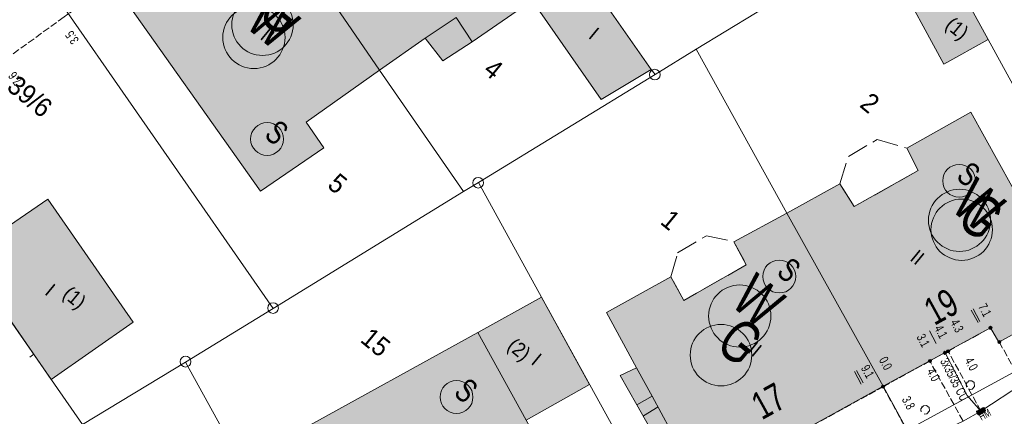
# Model space of a CAD drawing. Header units: metres. Extents: x -740 to 758, y -633 to 854.
# Tile 628 of 656: x 65 to 123, y -209 to -186. Entities that reach past the tile are written whole.
import ezdxf

# ---------------------------------------------------------------- set-up
doc = ezdxf.new("R2010")
doc.units = ezdxf.units.M
doc.header["$MEASUREMENT"] = 0
doc.linetypes.add('1248_416', pattern=[1.664, 1.248, -0.416])
doc.linetypes.add('416_125', pattern=[0.5408, 0.416, -0.1248])
for name, color, linetype in [('Gas.LOVION', 7, 'Continuous'), ('Grundkarte.LOVION', 7, 'Continuous'), ('Grundkarte_Text.LOVION', 7, 'Continuous'), ('Strom.LOVION', 7, 'Continuous'), ('StromBemass.LOVION', 7, 'Continuous'), ('Wasser.LOVION', 7, 'Continuous')]:
    doc.layers.add(name, color=color, linetype=linetype)
doc.styles.add('ERSTELLTER_STIL_1', font='arial.ttf')

msp = doc.modelspace()

# ---------------------------------------------------------------- hatches: boundary and pattern name
at = {"layer": 'Grundkarte.LOVION', "linetype": 'Continuous', "lineweight": 18}
for color, points in [(9, [(82.271, -175.51), (78.809, -177.888), (86.153, -188.608), (88.809, -186.752), (89.825, -188.071), (91.548, -186.957), (95.037, -184.547), (95.259, -184.407), (91.661, -179.35), (86.675, -172.183), (82.196, -175.34)]), (254, [(95.259, -184.407), (95.037, -184.547), (99.06, -190.331), (101.962, -188.569), (94.227, -177.474), (91.661, -179.35)]), (9, [(70.575, -183.451), (79.218, -195.67), (82.903, -193.152), (81.87, -191.657), (86.153, -188.608), (78.809, -177.888), (75.295, -180.33), (75.187, -180.133)]), (254, [(119.015, -188.262), (121.594, -186.827), (120.839, -185.453), (118.649, -181.5), (116.129, -182.928)]), (9, [(109.875, -196.958), (115.473, -207.051), (121.729, -203.631), (122.225, -204.47), (124.974, -202.959), (124.446, -202.095), (126.155, -201.13), (120.589, -191.063), (116.864, -193.171), (117.523, -194.467), (113.798, -196.575), (112.958, -195.238)]), (254, [(67.021, -206.645), (71.808, -203.31), (66.821, -196.143), (62.028, -199.419)]), (9, [(106.787, -198.62), (107.509, -199.968), (103.87, -202.038), (103.115, -200.663), (99.358, -202.745), (101.121, -205.971), (102.022, -207.627), (103.069, -209.564), (105.016, -213.157), (105.048, -213.183), (105.165, -213.172), (105.197, -213.198), (105.256, -213.193), (105.288, -213.219), (105.405, -213.208), (105.437, -213.234), (105.671, -213.211), (105.703, -213.237), (105.996, -213.209), (106.023, -213.177), (106.198, -213.16), (106.225, -213.127), (106.283, -213.122), (106.368, -213.084), (106.395, -213.052), (106.512, -213.04), (106.538, -213.008), (106.597, -213.002), (106.65, -212.938), (106.708, -212.932), (106.735, -212.9), (106.793, -212.894), (106.872, -212.798), (106.931, -212.792), (107.01, -212.696), (107.069, -212.69), (107.544, -212.112), (107.538, -212.053), (107.618, -211.957), (107.638, -211.866), (107.691, -211.802), (107.685, -211.743), (107.712, -211.711), (107.566, -211.43), (115.473, -207.051), (109.875, -196.958)]), (254, [(91.877, -203.92), (94.681, -209.025), (98.379, -206.949), (95.575, -201.844)]), (9, [(91.877, -203.92), (81.529, -209.631), (88.354, -221.702), (90.206, -220.693), (92.706, -219.355), (98.634, -216.204), (94.681, -209.025)]), (254, [(102.022, -207.627), (101.121, -205.971), (100.16, -206.42), (101.125, -208.129)]), (254, [(102.022, -207.627), (101.121, -205.971), (100.16, -206.42), (101.125, -208.129)]), (254, [(103.069, -209.564), (102.022, -207.627), (101.125, -208.129), (102.23, -210.06)])]:
    msp.add_hatch(color=color, dxfattribs=at).paths.add_polyline_path(points)
at = {"layer": 'Strom.LOVION', "linetype": 'Continuous', "lineweight": 13}
for points in [[(118.617, -205.354), (119.53, -204.866), (119.435, -204.654), (118.509, -205.158)], [(121.087, -208.704), (121.408, -208.51), (121.448, -208.462), (121.445, -208.432), (121.375, -208.321), (121.343, -208.295), (121.284, -208.3), (120.963, -208.494), (120.947, -208.481), (120.921, -208.513), (120.927, -208.572), (120.997, -208.683), (121.029, -208.71)]]:
    msp.add_hatch(color=7, dxfattribs=at).paths.add_polyline_path(points)
at = {"layer": 'StromBemass.LOVION', "linetype": 'Continuous', "lineweight": 13}
for points in [[(121.803, -203.705), (121.81, -203.695), (121.815, -203.685), (121.819, -203.674), (121.822, -203.663), (121.824, -203.651), (121.824, -203.639), (121.822, -203.627), (121.819, -203.616), (121.815, -203.605), (121.809, -203.595), (121.802, -203.585), (121.794, -203.577), (121.785, -203.569), (121.775, -203.563), (121.765, -203.558), (121.753, -203.554), (121.742, -203.552), (121.73, -203.552), (121.718, -203.552), (121.707, -203.555), (121.696, -203.558), (121.685, -203.563), (121.675, -203.57), (121.666, -203.577), (121.658, -203.586), (121.651, -203.595), (121.645, -203.606), (121.641, -203.617), (121.638, -203.628), (121.637, -203.64), (121.637, -203.651), (121.638, -203.663), (121.641, -203.674), (121.646, -203.685), (121.651, -203.696), (121.658, -203.705), (121.666, -203.714), (121.676, -203.721), (121.685, -203.727), (121.696, -203.732), (121.707, -203.736), (121.719, -203.738), (121.731, -203.739), (121.742, -203.738), (121.754, -203.736), (121.765, -203.732), (121.776, -203.727), (121.786, -203.721), (121.795, -203.713)], [(122.317, -204.525), (122.324, -204.515), (122.329, -204.505), (122.334, -204.494), (122.337, -204.483), (122.338, -204.471), (122.338, -204.459), (122.336, -204.448), (122.333, -204.437), (122.329, -204.426), (122.323, -204.415), (122.317, -204.406), (122.308, -204.397), (122.299, -204.39), (122.29, -204.384), (122.279, -204.379), (122.268, -204.375), (122.256, -204.373), (122.245, -204.372), (122.233, -204.373), (122.221, -204.375), (122.21, -204.379), (122.2, -204.384), (122.19, -204.39), (122.181, -204.398), (122.173, -204.406), (122.166, -204.416), (122.16, -204.426), (122.156, -204.437), (122.153, -204.448), (122.152, -204.46), (122.152, -204.472), (122.153, -204.483), (122.156, -204.495), (122.161, -204.506), (122.166, -204.516), (122.173, -204.525), (122.181, -204.534), (122.19, -204.541), (122.2, -204.547), (122.211, -204.552), (122.222, -204.556), (122.233, -204.558), (122.245, -204.559), (122.257, -204.558), (122.268, -204.556), (122.279, -204.552), (122.29, -204.547), (122.3, -204.541), (122.309, -204.533)], [(119.151, -205.157), (119.158, -205.147), (119.164, -205.137), (119.168, -205.126), (119.171, -205.115), (119.172, -205.103), (119.172, -205.092), (119.171, -205.08), (119.168, -205.069), (119.164, -205.058), (119.158, -205.048), (119.151, -205.038), (119.143, -205.03), (119.134, -205.023), (119.124, -205.016), (119.114, -205.011), (119.103, -205.008), (119.091, -205.006), (119.079, -205.005), (119.068, -205.006), (119.056, -205.008), (119.045, -205.012), (119.035, -205.017), (119.025, -205.023), (119.016, -205.03), (119.008, -205.039), (119.001, -205.048), (118.996, -205.059), (118.991, -205.069), (118.988, -205.081), (118.987, -205.092), (118.987, -205.104), (118.989, -205.116), (118.992, -205.127), (118.996, -205.138), (119.002, -205.148), (119.008, -205.157), (119.016, -205.166), (119.025, -205.173), (119.035, -205.179), (119.046, -205.184), (119.057, -205.188), (119.068, -205.19), (119.08, -205.191), (119.092, -205.19), (119.103, -205.188), (119.114, -205.184), (119.125, -205.179), (119.135, -205.173), (119.143, -205.165)], [(119.151, -205.157), (119.158, -205.147), (119.164, -205.137), (119.168, -205.126), (119.171, -205.115), (119.172, -205.103), (119.172, -205.092), (119.171, -205.08), (119.168, -205.069), (119.164, -205.058), (119.158, -205.048), (119.151, -205.038), (119.143, -205.03), (119.134, -205.023), (119.124, -205.016), (119.114, -205.011), (119.103, -205.008), (119.091, -205.006), (119.079, -205.005), (119.068, -205.006), (119.056, -205.008), (119.045, -205.012), (119.035, -205.017), (119.025, -205.023), (119.016, -205.03), (119.008, -205.039), (119.001, -205.048), (118.996, -205.059), (118.991, -205.069), (118.988, -205.081), (118.987, -205.092), (118.987, -205.104), (118.989, -205.116), (118.992, -205.127), (118.996, -205.138), (119.002, -205.148), (119.008, -205.157), (119.016, -205.166), (119.025, -205.173), (119.035, -205.179), (119.046, -205.184), (119.057, -205.188), (119.068, -205.19), (119.08, -205.191), (119.092, -205.19), (119.103, -205.188), (119.114, -205.184), (119.125, -205.179), (119.135, -205.173), (119.143, -205.165)], [(119.333, -205.065), (119.34, -205.055), (119.345, -205.045), (119.35, -205.034), (119.353, -205.023), (119.354, -205.012), (119.354, -205), (119.352, -204.989), (119.35, -204.977), (119.345, -204.967), (119.34, -204.957), (119.333, -204.947), (119.325, -204.939), (119.316, -204.931), (119.306, -204.925), (119.296, -204.92), (119.285, -204.917), (119.273, -204.915), (119.262, -204.914), (119.25, -204.915), (119.239, -204.917), (119.228, -204.921), (119.217, -204.926), (119.208, -204.932), (119.199, -204.939), (119.191, -204.948), (119.184, -204.957), (119.179, -204.967), (119.174, -204.978), (119.172, -204.989), (119.17, -205.001), (119.17, -205.012), (119.172, -205.024), (119.175, -205.035), (119.179, -205.046), (119.185, -205.056), (119.191, -205.065), (119.199, -205.073), (119.208, -205.081), (119.218, -205.087), (119.228, -205.092), (119.239, -205.095), (119.251, -205.097), (119.262, -205.098), (119.274, -205.097), (119.285, -205.095), (119.296, -205.092), (119.307, -205.087), (119.316, -205.08), (119.325, -205.073)], [(118.28, -205.631), (118.287, -205.621), (118.293, -205.611), (118.297, -205.6), (118.3, -205.589), (118.301, -205.577), (118.301, -205.566), (118.3, -205.554), (118.297, -205.543), (118.293, -205.532), (118.287, -205.522), (118.28, -205.512), (118.272, -205.504), (118.263, -205.496), (118.253, -205.49), (118.242, -205.485), (118.231, -205.482), (118.22, -205.479), (118.208, -205.479), (118.197, -205.479), (118.185, -205.482), (118.174, -205.485), (118.163, -205.49), (118.154, -205.497), (118.145, -205.504), (118.137, -205.513), (118.13, -205.522), (118.124, -205.532), (118.12, -205.543), (118.117, -205.555), (118.116, -205.566), (118.116, -205.578), (118.117, -205.589), (118.12, -205.601), (118.125, -205.611), (118.13, -205.622), (118.137, -205.631), (118.145, -205.64), (118.154, -205.647), (118.164, -205.653), (118.175, -205.658), (118.186, -205.662), (118.197, -205.664), (118.209, -205.665), (118.22, -205.664), (118.232, -205.662), (118.243, -205.658), (118.254, -205.653), (118.263, -205.647), (118.272, -205.639)], [(115.548, -207.131), (115.555, -207.121), (115.56, -207.111), (115.565, -207.1), (115.568, -207.089), (115.569, -207.077), (115.569, -207.065), (115.567, -207.054), (115.565, -207.042), (115.56, -207.031), (115.554, -207.021), (115.548, -207.011), (115.539, -207.003), (115.53, -206.995), (115.52, -206.989), (115.51, -206.984), (115.499, -206.981), (115.487, -206.978), (115.475, -206.978), (115.463, -206.979), (115.452, -206.981), (115.441, -206.984), (115.43, -206.989), (115.42, -206.996), (115.411, -207.003), (115.403, -207.012), (115.396, -207.021), (115.391, -207.032), (115.386, -207.043), (115.383, -207.054), (115.382, -207.066), (115.382, -207.078), (115.384, -207.089), (115.387, -207.101), (115.391, -207.112), (115.397, -207.122), (115.404, -207.131), (115.412, -207.14), (115.421, -207.147), (115.431, -207.154), (115.441, -207.159), (115.453, -207.162), (115.464, -207.164), (115.476, -207.165), (115.488, -207.164), (115.499, -207.162), (115.51, -207.158), (115.521, -207.153), (115.531, -207.147), (115.54, -207.139)], [(115.548, -207.127), (115.555, -207.117), (115.561, -207.107), (115.565, -207.096), (115.568, -207.085), (115.569, -207.073), (115.569, -207.062), (115.568, -207.05), (115.565, -207.039), (115.56, -207.028), (115.555, -207.018), (115.548, -207.008), (115.54, -207), (115.531, -206.992), (115.521, -206.986), (115.51, -206.981), (115.499, -206.978), (115.488, -206.975), (115.476, -206.975), (115.464, -206.976), (115.453, -206.978), (115.442, -206.981), (115.431, -206.986), (115.421, -206.993), (115.413, -207), (115.405, -207.009), (115.398, -207.018), (115.392, -207.028), (115.388, -207.039), (115.385, -207.051), (115.384, -207.062), (115.384, -207.074), (115.385, -207.085), (115.388, -207.097), (115.392, -207.108), (115.398, -207.118), (115.405, -207.127), (115.413, -207.136), (115.422, -207.143), (115.432, -207.149), (115.442, -207.154), (115.454, -207.158), (115.465, -207.16), (115.477, -207.161), (115.488, -207.16), (115.5, -207.158), (115.511, -207.154), (115.521, -207.149), (115.531, -207.143), (115.54, -207.135)], [(115.548, -207.127), (115.555, -207.117), (115.561, -207.107), (115.565, -207.096), (115.568, -207.085), (115.569, -207.073), (115.569, -207.062), (115.568, -207.05), (115.565, -207.039), (115.56, -207.028), (115.555, -207.018), (115.548, -207.008), (115.54, -207), (115.531, -206.992), (115.521, -206.986), (115.51, -206.981), (115.499, -206.978), (115.488, -206.975), (115.476, -206.975), (115.464, -206.976), (115.453, -206.978), (115.442, -206.981), (115.431, -206.986), (115.421, -206.993), (115.413, -207), (115.405, -207.009), (115.398, -207.018), (115.392, -207.028), (115.388, -207.039), (115.385, -207.051), (115.384, -207.062), (115.384, -207.074), (115.385, -207.085), (115.388, -207.097), (115.392, -207.108), (115.398, -207.118), (115.405, -207.127), (115.413, -207.136), (115.422, -207.143), (115.432, -207.149), (115.442, -207.154), (115.454, -207.158), (115.465, -207.16), (115.477, -207.161), (115.488, -207.16), (115.5, -207.158), (115.511, -207.154), (115.521, -207.149), (115.531, -207.143), (115.54, -207.135)], [(121.255, -208.558), (121.262, -208.548), (121.268, -208.538), (121.272, -208.526), (121.275, -208.515), (121.277, -208.503), (121.277, -208.491), (121.275, -208.479), (121.272, -208.467), (121.268, -208.456), (121.262, -208.446), (121.255, -208.436), (121.246, -208.427), (121.237, -208.42), (121.227, -208.413), (121.216, -208.408), (121.205, -208.404), (121.193, -208.402), (121.181, -208.401), (121.169, -208.402), (121.157, -208.405), (121.146, -208.408), (121.135, -208.413), (121.125, -208.42), (121.116, -208.428), (121.107, -208.436), (121.1, -208.446), (121.095, -208.457), (121.09, -208.468), (121.087, -208.479), (121.086, -208.491), (121.086, -208.503), (121.087, -208.515), (121.09, -208.527), (121.095, -208.538), (121.101, -208.549), (121.108, -208.558), (121.116, -208.567), (121.125, -208.575), (121.135, -208.581), (121.146, -208.586), (121.158, -208.59), (121.17, -208.592), (121.182, -208.593), (121.193, -208.592), (121.205, -208.59), (121.217, -208.586), (121.228, -208.581), (121.238, -208.574), (121.247, -208.567)]]:
    msp.add_hatch(color=7, dxfattribs=at).paths.add_polyline_path(points)

# ---------------------------------------------------------------- linework, layer by layer
at = {"layer": 'Gas.LOVION', "color": 5, "linetype": 'Continuous', "lineweight": 18}
for centre, radius in [((79.331, -185.967), 1.791), ((120.053, -197.918), 1.788), ((106.035, -205.232), 1.793)]:
    msp.add_circle(centre, radius, dxfattribs=at)
at = {"layer": 'Grundkarte.LOVION', "color": 253, "linetype": 'Continuous', "lineweight": 18}
for points in [[(55.601, -190.206), (68.844, -209.275), (74.844, -205.644), (79.946, -202.515), (66.251, -182.751), (76.98, -175.2), (87.519, -167.815), (98.222, -160.295), (108.761, -152.911), (124.365, -175.266), (123.14, -176.036), (117.533, -179.451), (113.183, -182.123), (108.054, -185.284), (104.596, -187.396), (102.198, -188.871), (91.908, -195.168), (95.575, -201.844), (103.805, -216.792), (89.302, -224.742), (87.646, -225.643), (86.272, -226.398), (68.712, -236.036), (57.832, -216.056)], [(103.805, -216.792), (95.575, -201.844), (91.908, -195.168), (102.198, -188.871), (104.596, -187.396), (108.054, -185.284), (113.183, -182.123), (117.533, -179.451), (123.14, -176.036), (124.365, -175.266), (127.797, -173.187), (131.531, -170.871), (132.926, -170.025), (135.382, -168.544), (138.029, -166.896), (139.201, -166.19), (142.967, -163.901), (146.59, -161.655), (150.526, -159.29), (154.319, -156.968)], [(156.24, -188.11), (152.366, -190.203), (151.188, -190.85), (148.466, -192.328), (145.887, -193.762), (144.513, -194.517), (140.638, -196.61), (136.77, -198.762), (130.121, -202.397), (116.875, -209.603)]]:
    msp.add_lwpolyline(points, dxfattribs=at)
at = {"layer": 'Grundkarte.LOVION', "color": 8, "linetype": 'Continuous', "lineweight": 18}
for points in [[(94.227, -177.474), (87.519, -167.815), (98.222, -160.295), (100.083, -163.01), (107.567, -173.953), (109.697, -176.996), (113.183, -182.123), (108.054, -185.284), (104.596, -187.396), (102.198, -188.871), (101.962, -188.569)], [(86.153, -188.608), (78.809, -177.888), (76.98, -175.2), (87.519, -167.815), (94.227, -177.474), (101.962, -188.569), (102.198, -188.871), (91.908, -195.168), (91.043, -195.696)], [(82.271, -175.51), (82.196, -175.34), (86.675, -172.183), (91.661, -179.35), (95.259, -184.407), (95.037, -184.547), (91.548, -186.957), (89.825, -188.071), (88.809, -186.752), (86.153, -188.608), (78.809, -177.888)], [(79.946, -202.515), (66.251, -182.751), (76.98, -175.2), (78.809, -177.888), (86.153, -188.608), (91.043, -195.696)], [(117.533, -179.451), (123.14, -176.036), (126.682, -182.34), (127.52, -181.844), (128.459, -183.585), (129.505, -185.522), (134.074, -193.853), (135.298, -196.098), (135.686, -196.74), (136.77, -198.762), (130.121, -202.397), (121.594, -186.827), (120.839, -185.453)], [(95.259, -184.407), (91.661, -179.35), (94.227, -177.474), (101.962, -188.569), (99.06, -190.331), (95.037, -184.547)], [(70.575, -183.451), (75.187, -180.133), (75.295, -180.33), (78.809, -177.888), (86.153, -188.608), (81.87, -191.657), (82.903, -193.152), (79.218, -195.67)], [(104.596, -187.396), (108.054, -185.284), (113.183, -182.123), (117.533, -179.451), (120.839, -185.453), (121.594, -186.827), (130.121, -202.397), (116.875, -209.603), (115.473, -207.051), (109.875, -196.958)], [(119.015, -188.262), (116.129, -182.928), (118.649, -181.5), (120.839, -185.453), (121.594, -186.827)], [(55.601, -190.206), (66.251, -182.751), (79.946, -202.515), (74.844, -205.644), (68.844, -209.275)], [(103.805, -216.792), (95.575, -201.844), (91.908, -195.168), (102.198, -188.871), (104.596, -187.396), (109.875, -196.958), (115.473, -207.051), (116.875, -209.603)], [(57.832, -216.056), (44.871, -197.757), (55.601, -190.206), (68.844, -209.275)], [(109.875, -196.958), (112.958, -195.238), (113.798, -196.575), (117.523, -194.467), (116.864, -193.171), (120.589, -191.063), (126.155, -201.13), (124.446, -202.095), (124.974, -202.959), (122.225, -204.47), (121.729, -203.631), (115.473, -207.051)], [(81.348, -217.451), (74.844, -205.644), (79.946, -202.515), (91.043, -195.696), (91.908, -195.168), (95.575, -201.844), (103.805, -216.792), (89.302, -224.742), (87.646, -225.643), (86.272, -226.398), (84.697, -223.596)], [(67.021, -206.645), (62.028, -199.419), (66.821, -196.143), (71.808, -203.31)], [(91.877, -203.92), (95.575, -201.844), (98.379, -206.949), (94.681, -209.025)], [(91.877, -203.92), (94.681, -209.025), (98.634, -216.204), (92.706, -219.355), (90.206, -220.693), (88.354, -221.702), (81.529, -209.631)], [(57.832, -216.056), (68.844, -209.275), (74.844, -205.644), (81.348, -217.451), (84.697, -223.596), (86.272, -226.398), (68.712, -236.036)]]:
    msp.add_lwpolyline(points, close=True, dxfattribs=at)
for points in [[(196.655, -183.094), (190.903, -186.228), (178.193, -193.175), (136.111, -216.205), (116.052, -227.181), (110.888, -229.991), (103.805, -216.792), (116.875, -209.603), (130.121, -202.397), (136.77, -198.762), (140.638, -196.61), (144.513, -194.517), (145.887, -193.762), (148.466, -192.328), (151.188, -190.85), (152.366, -190.203), (156.24, -188.11), (159.945, -186.092), (164.041, -183.859), (175.743, -177.484), (179.67, -175.327), (183.57, -173.202), (184.186, -172.846)], [(196.655, -183.094), (190.903, -186.228), (178.193, -193.175), (136.111, -216.205), (116.052, -227.181), (110.888, -229.991), (103.805, -216.792), (116.875, -209.603), (130.121, -202.397), (136.77, -198.762), (140.638, -196.61), (144.513, -194.517), (145.887, -193.762), (148.466, -192.328), (151.188, -190.85), (152.366, -190.203), (156.24, -188.11), (159.945, -186.092), (164.041, -183.859), (175.743, -177.484), (179.67, -175.327), (183.57, -173.202), (184.186, -172.846)], [(68.844, -209.275), (55.601, -190.206), (44.871, -197.757)], [(103.069, -209.564), (102.022, -207.627), (101.121, -205.971), (99.358, -202.745), (103.115, -200.663), (103.87, -202.038), (107.509, -199.968), (106.787, -198.62), (109.875, -196.958), (115.473, -207.051), (107.566, -211.43)], [(65.771, -205.349), (66.02, -205.177)]]:
    msp.add_lwpolyline(points, dxfattribs=at)
at = {"layer": 'Grundkarte.LOVION', "color": 253, "linetype": 'Continuous', "lineweight": 18}
msp.add_lwpolyline([(55.601, -190.206), (66.251, -182.751), (79.946, -202.515), (74.844, -205.644), (68.844, -209.275)], close=True, dxfattribs=at)
at = {"layer": 'Grundkarte.LOVION', "color": 251, "linetype": 'Continuous', "lineweight": 13}
for points in [[(88.809, -186.752), (90.612, -185.541), (91.548, -186.957), (89.825, -188.071)], [(102.022, -207.627), (101.125, -208.129), (100.16, -206.42), (101.121, -205.971)], [(102.022, -207.627), (101.125, -208.129), (100.16, -206.42), (101.121, -205.971)], [(103.069, -209.564), (102.23, -210.06), (101.125, -208.129), (102.022, -207.627)]]:
    msp.add_lwpolyline(points, close=True, dxfattribs=at)
at = {"layer": 'Grundkarte.LOVION', "color": 8, "linetype": '1248_416', "lineweight": 18}
for points in [[(117.523, -194.467), (113.798, -196.575), (112.958, -195.238), (113.453, -193.653), (115.13, -192.661), (116.864, -193.171)], [(107.509, -199.968), (103.87, -202.038), (103.115, -200.663), (103.51, -199.265), (105.186, -198.274), (106.787, -198.62)]]:
    msp.add_lwpolyline(points, close=True, dxfattribs=at)
at = {"layer": 'Grundkarte.LOVION', "color": 3, "linetype": 'Continuous', "lineweight": 18}
for points in [[(120.326, -207.108), (120.308, -206.933), (120.361, -206.869), (120.355, -206.81), (120.414, -206.804), (120.467, -206.74), (120.642, -206.723), (120.771, -206.828), (120.794, -207.063), (120.662, -207.223), (120.545, -207.235), (120.513, -207.208), (120.454, -207.214)], [(117.714, -208.516), (117.682, -208.49), (117.671, -208.373), (117.75, -208.276), (117.718, -208.25), (117.777, -208.244), (117.829, -208.18), (118.005, -208.163), (118.166, -208.295), (118.183, -208.471), (118.024, -208.663), (117.907, -208.675), (117.875, -208.648)]]:
    msp.add_lwpolyline(points, dxfattribs=at)
at = {"layer": 'Grundkarte.LOVION', "color": 251, "linetype": 'Continuous', "lineweight": 13}
msp.add_lwpolyline([(101.513, -208.77), (102.378, -208.243)], dxfattribs=at)
at = {"layer": 'Grundkarte.LOVION', "color": 9, "linetype": 'Continuous', "lineweight": 18}
for centre, radius in [((102.181, -188.875), 0.312), ((91.894, -195.181), 0.31), ((79.946, -202.488), 0.312), ((74.848, -205.611), 0.314)]:
    msp.add_circle(centre, radius, dxfattribs=at)
at = {"layer": 'Strom.LOVION', "color": 150, "linetype": 'Continuous', "lineweight": 18}
msp.add_lwpolyline([(108.907, -215.17), (109.441, -214.882), (111.107, -213.936), (117.293, -210.405), (120.134, -209.078), (121.171, -208.504), (123.587, -206.908), (128.002, -204.452), (133.034, -201.506), (134.185, -200.891), (137.139, -199.361), (142.581, -196.376), (147.827, -193.203), (149.888, -192.366), (151.878, -191.255), (152.84, -190.969), (155.525, -189.406), (156.045, -189.134), (155.915, -188.866)], dxfattribs=at)
at = {"layer": 'Strom.LOVION', "color": 5, "linetype": 'Continuous', "lineweight": 18}
msp.add_lwpolyline([(121.171, -208.504), (120.371, -207.577), (119.095, -205.101)], dxfattribs=at)
at = {"layer": 'Strom.LOVION', "color": 7, "linetype": 'Continuous', "lineweight": 13}
msp.add_lwpolyline([(121.087, -208.704), (121.029, -208.71), (120.997, -208.683), (120.927, -208.572), (120.921, -208.513), (120.947, -208.481), (120.963, -208.494), (121.284, -208.3), (121.343, -208.295), (121.375, -208.321), (121.445, -208.432), (121.448, -208.462), (121.408, -208.51)], close=True, dxfattribs=at)
at = {"layer": 'Strom.LOVION', "color": 1, "linetype": 'Continuous', "lineweight": 18}
for centre, radius in [((79.599, -192.631), 0.959), ((119.906, -195.069), 0.959), ((109.431, -200.648), 0.96), ((90.632, -207.674), 0.959)]:
    msp.add_circle(centre, radius, dxfattribs=at)
at = {"layer": 'StromBemass.LOVION', "color": 7, "linetype": '416_125', "lineweight": 13}
for points in [[(68.279, -180.218), (70.621, -183.461), (67.777, -185.513), (64.464, -187.906), (62.05, -189.664), (55.064, -194.692)], [(107.566, -211.43), (115.476, -207.08), (118.195, -205.573), (119.262, -204.996), (121.716, -203.647)], [(122.238, -204.454), (123.587, -206.908)], [(121.171, -208.504), (119.262, -204.996)], [(120.134, -209.078), (118.195, -205.573)], [(115.476, -207.08), (117.293, -210.405)]]:
    msp.add_lwpolyline(points, dxfattribs=at)
at = {"layer": 'StromBemass.LOVION', "color": 7, "linetype": 'Continuous', "lineweight": 13}
for points in [[(120.609, -202.603), (121.006, -203.333)], [(120.721, -202.533), (121.117, -203.263)], [(118.186, -203.815), (118.569, -204.561)], [(113.808, -206.194), (114.204, -206.924)], [(113.919, -206.124), (114.316, -206.854)]]:
    msp.add_lwpolyline(points, dxfattribs=at)
for centre, radius in [((121.73, -203.645), 0.0937), ((122.245, -204.466), 0.0933), ((119.08, -205.098), 0.0928), ((119.08, -205.098), 0.0928), ((119.262, -205.006), 0.092), ((118.209, -205.572), 0.093), ((115.476, -207.071), 0.0937), ((115.476, -207.068), 0.093), ((115.476, -207.068), 0.093), ((121.181, -208.497), 0.0956)]:
    msp.add_circle(centre, radius, dxfattribs=at)
at = {"layer": 'Wasser.LOVION', "color": 94, "linetype": 'Continuous', "lineweight": 18}
for centre in [(78.83, -186.709), (119.926, -197.372), (107.126, -202.952)]:
    msp.add_circle(centre, 1.812, dxfattribs=at)

# ---------------------------------------------------------------- texts
at = {"layer": 'Gas.LOVION', "color": 5, "linetype": 'Continuous', "lineweight": 18, "attachment_point": 7, "style": 'ERSTELLTER_STIL_1'}
for s, insert, char_height, rotation in [('{\\A1;\\W0.72102x;300 ND ST KA (1977)}', (56.158, -186.473), 1.42279, 34.9217), ('{\\A1;\\W0.71561x;G}', (78.924, -185.552), 2.48983, 320.58413), ('{\\A1;\\W0.71561x;G}', (119.638, -197.502), 2.48985, 320.58413), ('{\\A1;\\W0.71562x;G}', (105.604, -204.814), 2.48981, 320.58413)]:
    msp.add_mtext(s, dxfattribs=dict(at, insert=insert, char_height=char_height, rotation=rotation))
at = {"layer": 'Grundkarte_Text.LOVION', "color": 7, "linetype": 'Continuous', "lineweight": 13, "attachment_point": 7, "style": 'ERSTELLTER_STIL_1'}
for s, insert, char_height, rotation in [('{\\A1;\\W0.89449x;(1)}', (118.878, -186.285), 0.83074, 320.58479), ('{\\A1;\\W0.89449x;II}', (79.136, -186.758), 0.83074, 320.58479), ('{\\A1;\\W0.89445x;I}', (98.266, -186.703), 0.83074, 320.58479), ('{\\A1;\\W0.89450x;4}', (92.127, -188.736), 1.1243, 320.58413), ('{\\A1;\\W0.89449x;39/6}', (64.363, -189.724), 1.12432, 320.58532), ('{\\A1;\\W0.89447x;2}', (114.054, -190.711), 1.1243, 320.58636), ('{\\A1;\\W0.89448x;5}', (83.041, -195.425), 1.12434, 320.58413), ('{\\A1;\\W0.89450x;1}', (102.442, -197.537), 1.1243, 320.58413), ('{\\A1;\\W0.89449x;II}', (116.988, -199.667), 0.83074, 320.58479), ('{\\A1;\\W0.89445x;I}', (66.595, -201.652), 0.83074, 320.58479), ('{\\A1;\\W0.89449x;(1)}', (67.478, -201.981), 0.83074, 320.58479), ('{\\A1;\\W0.89449x;15}', (84.955, -204.429), 1.12432, 320.58343), ('{\\A1;\\W0.89449x;(2)}', (93.369, -205.006), 0.83074, 320.58479), ('{\\A1;\\W0.89453x;II}', (107.522, -205.026), 0.83074, 320.58479), ('{\\A1;\\W0.89455x;I}', (94.922, -205.709), 0.83072, 320.58364)]:
    msp.add_mtext(s, dxfattribs=dict(at, insert=insert, char_height=char_height, rotation=rotation))
at = {"layer": 'Grundkarte_Text.LOVION', "color": 8, "linetype": 'Continuous', "lineweight": 18, "attachment_point": 7, "style": 'ERSTELLTER_STIL_1'}
for s, insert, char_height, rotation in [('{\\A1;\\W0.71560x;19}', (118.47, -203.553), 1.60083, 28.79103), ('{\\A1;\\W0.71559x;17}', (108.409, -209.039), 1.60084, 28.92009)]:
    msp.add_mtext(s, dxfattribs=dict(at, insert=insert, char_height=char_height, rotation=rotation))
at = {"layer": 'Strom.LOVION', "color": 1, "linetype": 'Continuous', "lineweight": 18, "attachment_point": 7, "style": 'ERSTELLTER_STIL_1'}
for s, insert, char_height, rotation in [('{\\A1;\\W0.71556x;S}', (79.363, -192.502), 1.37442, 320.58413), ('{\\A1;\\W0.71556x;S}', (119.664, -194.931), 1.37442, 320.58413), ('{\\A1;\\W0.71556x;S}', (109.201, -200.52), 1.37442, 320.58413), ('{\\A1;\\W0.71558x;S}', (90.396, -207.546), 1.37444, 320.58378)]:
    msp.add_mtext(s, dxfattribs=dict(at, insert=insert, char_height=char_height, rotation=rotation))
at = {"layer": 'Strom.LOVION', "color": 5, "linetype": 'Continuous', "lineweight": 18, "insert": (118.775, -205.584), "char_height": 0.53354, "attachment_point": 7, "rotation": 297.24808, "style": 'ERSTELLTER_STIL_1'}
msp.add_mtext('{\\A1;\\W0.67983x;3x35/35 CU }', dxfattribs=at)
at = {"layer": 'Strom.LOVION', "color": 7, "linetype": 'Continuous', "lineweight": 13, "insert": (121.207, -209.063), "char_height": 0.44464, "attachment_point": 7, "rotation": 29.24585, "style": 'ERSTELLTER_STIL_1'}
msp.add_mtext('{\\A1;\\W0.71557x;HM}', dxfattribs=at)
at = {"layer": 'StromBemass.LOVION', "color": 7, "linetype": 'Continuous', "lineweight": 13, "attachment_point": 7, "style": 'ERSTELLTER_STIL_1'}
for s, insert, char_height, rotation in [('{\\A1;\\W0.71554x;3.5}', (68.676, -186.851), 0.53356, 126.24095), ('{\\A1;\\W0.71556x;7.6}', (65.361, -189.242), 0.53354, 126.23868), ('{\\A1;\\W0.71556x;7.1}', (120.996, -202.402), 0.53356, 298.24469), ('{\\A1;\\W0.71562x;4.1}', (118.441, -203.663), 0.53351, 298.24737), ('{\\A1;\\W0.71556x;4.3}', (119.367, -203.323), 0.53356, 298.24469), ('{\\A1;\\W0.71558x;3.1}', (117.399, -204.178), 0.53357, 298.24718), ('{\\A1;\\W0.71564x;9.1}', (114.16, -205.995), 0.53351, 299.24461), ('{\\A1;\\W0.71556x;0.0}', (115.21, -205.511), 0.53356, 298.24469), ('{\\A1;\\W0.71562x;4.0}', (120.205, -205.547), 0.53351, 298.24737), ('{\\A1;\\W0.71556x;4.0}', (117.991, -206.178), 0.53356, 298.24469), ('{\\A1;\\W0.71560x;3.8}', (116.543, -207.818), 0.53356, 298.24469)]:
    msp.add_mtext(s, dxfattribs=dict(at, insert=insert, char_height=char_height, rotation=rotation))
at = {"layer": 'Wasser.LOVION', "color": 94, "linetype": 'Continuous', "lineweight": 18, "char_height": 2.48983, "attachment_point": 7, "style": 'ERSTELLTER_STIL_1'}
for s, insert, rotation in [('{\\A1;\\W0.71561x;W}', (78.227, -186.029), 320.58413), ('{\\A1;\\W0.71562x;W}', (119.319, -196.701), 320.58377), ('{\\A1;\\W0.71562x;W}', (106.504, -202.269), 320.58377)]:
    msp.add_mtext(s, dxfattribs=dict(at, insert=insert, rotation=rotation))

doc.saveas('drawing.dxf')
